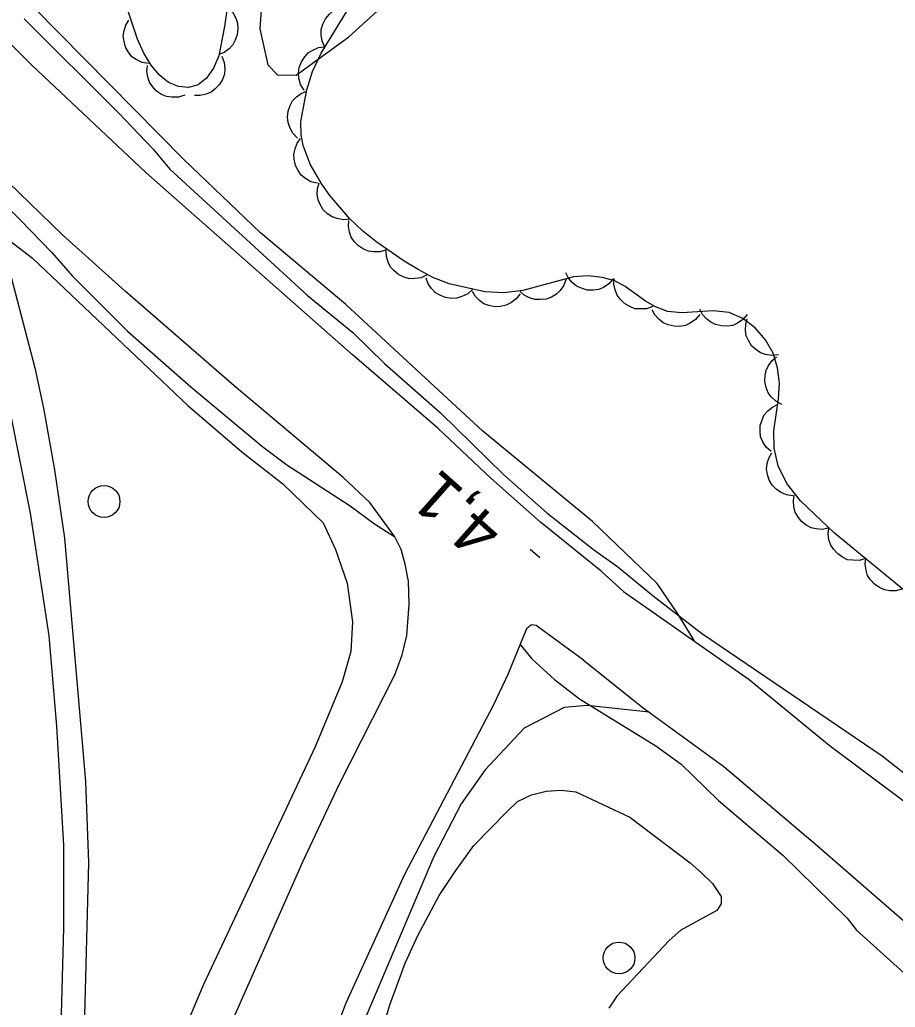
# Model space of a CAD drawing. Extents: x 282461 to 284471, y 5554090 to 5557646.
# Drawn here: x 283375.4 to 283430.5, y 5555114 to 5555176.2 of the extents above; entities that cross this region are included whole.
import ezdxf

# ---------------------------------------------------------------- set-up
doc = ezdxf.new("R2010")
doc.units = 0
for name, color, linetype in [('Niveau 19', 7, 'Continuous'), ('Niveau 2', 7, 'Continuous'), ('Niveau 21', 7, 'Continuous'), ('Niveau 3', 7, 'Continuous'), ('Niveau 36', 7, 'Continuous'), ('Niveau 44', 7, 'Continuous')]:
    doc.layers.add(name, color=color, linetype=linetype)

msp = doc.modelspace()

# ---------------------------------------------------------------- linework, layer by layer
at = {"layer": 'Niveau 19'}
for points in [[(283370.36, 5555166.92), (283371.36, 5555164.45), (283373, 5555159.43), (283374.18, 5555154.64), (283376.09, 5555145.14), (283377.27, 5555137.42), (283377.74, 5555131.73), (283378.18, 5555124.25), (283378.18, 5555119.03), (283378.02, 5555112.82), (283376.74, 5555105.16), (283376.25, 5555101.73), (283375.92, 5555090.41), (283375.9, 5555085.76), (283376.4, 5555081.75)], [(283374.21, 5555162.9), (283374.66, 5555160.88), (283376.37, 5555154.29), (283376.93, 5555151.74), (283377.61, 5555147.86), (283378.24, 5555143.57), (283379.57, 5555128.25), (283379.76, 5555123.16), (283379.48, 5555112.71), (283378.31, 5555105.05), (283377.68, 5555099.12), (283377.71, 5555095.17), (283378.07, 5555088.02)]]:
    msp.add_lwpolyline(points, dxfattribs=at)
at = {"layer": 'Niveau 2'}
for points in [[(283390.8, 5555179.53), (283390.53, 5555175.63), (283391.05, 5555173.35), (283391.65, 5555172.72), (283392.83, 5555172.71), (283396.13, 5555175.12), (283397.92, 5555176.73)], [(283362.93, 5555176.59), (283364.52, 5555174.52), (283369.81, 5555168.94), (283371.98, 5555166.99), (283375.45, 5555163.61), (283377.45, 5555161.54), (283378.74, 5555160.05), (283382.21, 5555156.6), (283386.2, 5555153.1), (283390.72, 5555149.32), (283392.24, 5555148.18), (283396.22, 5555145.61), (283397.75, 5555144.46), (283398.97, 5555143.7)], [(283375.71, 5555176.25), (283381.64, 5555170.34), (283383.82, 5555168.04), (283384.88, 5555166.78), (283393.51, 5555158.86), (283396.38, 5555156.51), (283398.38, 5555154.56), (283401.9, 5555151.46), (283405.9, 5555147.56), (283408.6, 5555145.15), (283411.53, 5555142.86), (283413.06, 5555141.77), (283415.28, 5555139.94), (283418.33, 5555137.59), (283429.69, 5555129.87), (283431.86, 5555128.16)], [(283406.89, 5555136.89), (283407.66, 5555135.98), (283409.07, 5555134.66), (283410.65, 5555133.45), (283415.45, 5555130.49), (283417.04, 5555129.34), (283419.39, 5555127.05), (283423.44, 5555123.61), (283427.49, 5555119.64), (283428.08, 5555118.9), (283432.78, 5555114.65)], [(283398.72, 5555114.19), (283399.68, 5555116.81), (283400.47, 5555118.56), (283401.83, 5555121.07), (283402.86, 5555122.65), (283404.01, 5555124.23), (283406.07, 5555126.34), (283406.76, 5555126.98), (283407.63, 5555127.4), (283408.56, 5555127.64), (283409.49, 5555127.71), (283410.42, 5555127.6), (283413.81, 5555126.01), (283417.62, 5555123.14), (283418.33, 5555122.51), (283419.03, 5555121.82), (283419.57, 5555121.01), (283419.57, 5555120.55), (283419.29, 5555120.14), (283417.03, 5555118.9), (283416.29, 5555118.25), (283413.01, 5555114.74), (283412.5, 5555113.98)], [(283397.57, 5555110.26), (283398.72, 5555114.19)]]:
    msp.add_lwpolyline(points, dxfattribs=at)
at = {"layer": 'Niveau 21'}
for points in [[(283413.42, 5555140.21), (283412.01, 5555141.48), (283408.2, 5555144.57), (283405.09, 5555147.32), (283401.74, 5555150.48), (283396.34, 5555155.12), (283383.37, 5555166.59), (283376.19, 5555173.34), (283369.06, 5555180.44)], [(283359.2, 5555179.16), (283363.15, 5555174.44), (283374.78, 5555162.3), (283376.23, 5555161.19), (283386, 5555151.91), (283389.4, 5555148.99), (283391.98, 5555146.98), (283394.53, 5555144.53), (283395.3, 5555142.86), (283396.04, 5555140.73), (283396.36, 5555138.3), (283396.27, 5555136.44), (283395.71, 5555134.52), (283394.01, 5555130.44), (283387, 5555115.47), (283385.03, 5555110.81)], [(283417.9, 5555137.06), (283416.83, 5555138.81), (283415.53, 5555140.71), (283411.47, 5555144.62), (283404.57, 5555150.31), (283395.94, 5555158.28), (283390.58, 5555162.79), (283385.76, 5555167.39), (283376.35, 5555176.92)], [(283399.03, 5555143.65), (283397.46, 5555145.81), (283395.75, 5555147.41), (283388.92, 5555153.15), (283382.06, 5555159.11), (283378.11, 5555162.65), (283374.7, 5555165.98), (283371.76, 5555168.68), (283364.31, 5555176.45)], [(283388.34, 5555112.12), (283393.23, 5555123.16), (283395.52, 5555128.06), (283399.04, 5555134.97), (283399.49, 5555136.22), (283399.79, 5555137.44), (283399.93, 5555139.38), (283399.9, 5555140.85), (283399.69, 5555141.92), (283399.42, 5555142.85), (283399.03, 5555143.65)], [(283413.42, 5555140.21), (283421.33, 5555134.67), (283426.37, 5555130.54), (283431.1, 5555126.98), (283442.51, 5555117.98), (283465.73, 5555100.21), (283486.01, 5555084.44), (283495.36, 5555077.69), (283502.3, 5555072.3), (283508.75, 5555067.43), (283523.36, 5555057.48), (283536.74, 5555048.04), (283543.91, 5555042.83), (283565.1, 5555029.01), (283588.76, 5555014.39), (283602.76, 5555005.89), (283612.36, 5554999.72), (283619.33, 5554995.38), (283626, 5554991.56)], [(283410.9, 5555135.88), (283407.92, 5555138.06), (283407.63, 5555138.12), (283407.32, 5555137.85), (283406.14, 5555134.98), (283405.21, 5555133.03), (283399.63, 5555122.39), (283395.95, 5555114.3), (283394.65, 5555110.87), (283392.05, 5555104.66), (283390.7, 5555101.02), (283388.22, 5555093.62), (283384.73, 5555082.45), (283383.27, 5555076.58), (283382.3, 5555072.11), (283381.46, 5555067.52), (283379.09, 5555052.43), (283378.12, 5555045.72), (283377.19, 5555040.46), (283376.32, 5555034.28), (283374.42, 5555022.49), (283371.31, 5555005.44), (283370.34, 5554999.54), (283367.21, 5554983.71)], [(283410.9, 5555135.88), (283414.66, 5555132.88), (283419.73, 5555129.2), (283425.48, 5555124.33), (283433.79, 5555117.1)], [(283415.03, 5555132.61), (283411.14, 5555133.03), (283409.68, 5555132.9), (283407.16, 5555131.61), (283404.72, 5555128.99), (283403.2, 5555126.84), (283401.49, 5555123.52), (283394.39, 5555106.81), (283388.53, 5555090.97), (283385.87, 5555081.2), (283384.55, 5555075.04), (283381.43, 5555057.48), (283380.03, 5555046.39), (283378.78, 5555039.07), (283377.32, 5555028.38), (283374.08, 5555007.88), (283370.27, 5554987.83)]]:
    msp.add_lwpolyline(points, dxfattribs=at)
at = {"layer": 'Niveau 3'}
msp.add_line((283408.15, 5555142.33), (283407.55, 5555142.86), dxfattribs=at)
at = {"layer": 'Niveau 36'}
for centre in [(283380.736, 5555145.873), (283413.142, 5555117.145)]:
    msp.add_circle(centre, 1, dxfattribs=at)
at = {"layer": 'Niveau 44'}
for points in [[(283389.15, 5555181.64), (283388.31, 5555175.77), (283387.95, 5555173.92), (283387.62, 5555173.14), (283387.18, 5555172.51), (283386.65, 5555172.09), (283386.05, 5555171.93), (283385.42, 5555172), (283384.8, 5555172.25), (283384.21, 5555172.72), (283383.69, 5555173.34), (283383.24, 5555174.1), (283382.84, 5555174.98), (283381.58, 5555178.76)], [(283394.94, 5555165.14), (283394.43, 5555165.84), (283393.71, 5555167.1), (283393.27, 5555168.27), (283393.13, 5555168.95), (283393.11, 5555169.8), (283393.49, 5555171.78), (283393.86, 5555172.94), (283394.39, 5555174.09), (283397.36, 5555178.93)], [(283388.54, 5555176.94), (283388.83, 5555176.65), (283389.03, 5555176.29), (283389.14, 5555175.98), (283389.16, 5555175.63), (283389.12, 5555175.26), (283388.99, 5555174.9), (283388.84, 5555174.61), (283388.6, 5555174.36), (283388.3, 5555174.14), (283387.96, 5555174)], [(283394.62, 5555174.47), (283394.45, 5555174.85), (283394.4, 5555175.25), (283394.4, 5555175.58), (283394.5, 5555175.92), (283394.66, 5555176.25), (283394.92, 5555176.54), (283395.16, 5555176.76), (283395.48, 5555176.91), (283395.83, 5555177.01), (283396.19, 5555177.03)], [(283383.54, 5555173.44), (283383.13, 5555173.51), (283382.76, 5555173.69), (283382.49, 5555173.87), (283382.27, 5555174.15), (283382.09, 5555174.47), (283381.99, 5555174.84), (283381.94, 5555175.16), (283381.99, 5555175.51), (283382.11, 5555175.86), (283382.3, 5555176.17)], [(283393.32, 5555171.77), (283393.1, 5555172.12), (283393, 5555172.52), (283392.96, 5555172.85), (283393.02, 5555173.19), (283393.15, 5555173.54), (283393.37, 5555173.86), (283393.58, 5555174.11), (283393.88, 5555174.29), (283394.22, 5555174.44), (283394.58, 5555174.49)], [(283388.15, 5555173.9), (283388.3, 5555173.51), (283388.33, 5555173.1), (283388.31, 5555172.77), (283388.19, 5555172.44), (283388, 5555172.12), (283387.73, 5555171.85), (283387.48, 5555171.64), (283387.15, 5555171.51), (283386.79, 5555171.43), (283386.43, 5555171.43)], [(283385.81, 5555171.45), (283385.41, 5555171.32), (283385, 5555171.32), (283384.67, 5555171.36), (283384.35, 5555171.5), (283384.04, 5555171.71), (283383.79, 5555171.99), (283383.59, 5555172.26), (283383.48, 5555172.59), (283383.43, 5555172.96), (283383.46, 5555173.32)], [(283392.91, 5555168.75), (283392.61, 5555169.05), (283392.42, 5555169.41), (283392.31, 5555169.72), (283392.28, 5555170.07), (283392.32, 5555170.44), (283392.45, 5555170.8), (283392.6, 5555171.09), (283392.85, 5555171.34), (283393.14, 5555171.56), (283393.48, 5555171.71)], [(283394.16, 5555165.91), (283393.75, 5555166), (283393.4, 5555166.21), (283393.14, 5555166.41), (283392.94, 5555166.7), (283392.78, 5555167.03), (283392.7, 5555167.41), (283392.67, 5555167.74), (283392.75, 5555168.08), (283392.89, 5555168.42), (283393.1, 5555168.72)], [(283396.22, 5555163.65), (283395.8, 5555163.6), (283395.4, 5555163.68), (283395.09, 5555163.78), (283394.8, 5555163.98), (283394.53, 5555164.24), (283394.33, 5555164.57), (283394.2, 5555164.86), (283394.15, 5555165.21), (283394.17, 5555165.58), (283394.26, 5555165.93)], [(283432.43, 5555139.19), (283426.7, 5555143.89), (283424.55, 5555145.92), (283423.7, 5555147), (283423.15, 5555148.11), (283422.9, 5555149.24), (283422.89, 5555150.32), (283423.17, 5555152.34), (283423.23, 5555153.32), (283423.12, 5555154.28), (283422.84, 5555155.21), (283422.36, 5555156.04), (283421.7, 5555156.8), (283420.94, 5555157.4), (283420.06, 5555157.77), (283419.06, 5555157.88), (283417.09, 5555157.75), (283416.18, 5555157.84), (283415.43, 5555158.13), (283414.8, 5555158.49), (283413.53, 5555159.41), (283412.87, 5555159.77), (283412.07, 5555159.97), (283411.2, 5555160.08), (283410.28, 5555160.01), (283407.09, 5555159.15), (283405.9, 5555159), (283404.69, 5555159.06), (283402.45, 5555159.58), (283401.43, 5555159.98), (283400.51, 5555160.47), (283399.62, 5555160.99), (283397.84, 5555162.24), (283396.99, 5555162.9), (283396.21, 5555163.66), (283394.94, 5555165.14)], [(283398.51, 5555161.72), (283398.11, 5555161.59), (283397.71, 5555161.58), (283397.38, 5555161.62), (283397.05, 5555161.75), (283396.74, 5555161.96), (283396.48, 5555162.24), (283396.29, 5555162.5), (283396.18, 5555162.83), (283396.12, 5555163.2), (283396.14, 5555163.56)], [(283401.07, 5555160.14), (283400.69, 5555159.96), (283400.29, 5555159.9), (283399.96, 5555159.89), (283399.62, 5555159.99), (283399.29, 5555160.15), (283398.99, 5555160.39), (283398.76, 5555160.63), (283398.61, 5555160.94), (283398.5, 5555161.3), (283398.48, 5555161.66)], [(283403.93, 5555159.24), (283403.62, 5555158.95), (283403.25, 5555158.77), (283402.94, 5555158.67), (283402.59, 5555158.66), (283402.22, 5555158.71), (283401.87, 5555158.86), (283401.58, 5555159.02), (283401.34, 5555159.27), (283401.13, 5555159.58), (283401, 5555159.92)], [(283409.81, 5555159.88), (283409.67, 5555159.49), (283409.43, 5555159.16), (283409.21, 5555158.92), (283408.9, 5555158.74), (283408.55, 5555158.61), (283408.17, 5555158.58), (283407.84, 5555158.58), (283407.51, 5555158.69), (283407.18, 5555158.87), (283406.91, 5555159.1)], [(283412.78, 5555159.88), (283412.5, 5555159.57), (283412.16, 5555159.35), (283411.86, 5555159.22), (283411.51, 5555159.17), (283411.14, 5555159.18), (283410.77, 5555159.29), (283410.47, 5555159.42), (283410.2, 5555159.65), (283409.96, 5555159.94), (283409.8, 5555160.26)], [(283415.27, 5555158.15), (283414.87, 5555158.01), (283414.47, 5555157.99), (283414.14, 5555158.01), (283413.81, 5555158.14), (283413.49, 5555158.33), (283413.22, 5555158.6), (283413.02, 5555158.86), (283412.89, 5555159.19), (283412.82, 5555159.55), (283412.83, 5555159.91)], [(283406.91, 5555158.95), (283406.66, 5555158.62), (283406.33, 5555158.38), (283406.04, 5555158.22), (283405.69, 5555158.14), (283405.32, 5555158.13), (283404.95, 5555158.21), (283404.64, 5555158.32), (283404.35, 5555158.53), (283404.09, 5555158.79), (283403.91, 5555159.1)], [(283418.22, 5555157.64), (283417.95, 5555157.32), (283417.61, 5555157.09), (283417.32, 5555156.95), (283416.97, 5555156.89), (283416.6, 5555156.9), (283416.23, 5555157), (283415.92, 5555157.12), (283415.65, 5555157.34), (283415.4, 5555157.62), (283415.23, 5555157.93)], [(283421.21, 5555157.64), (283420.94, 5555157.32), (283420.6, 5555157.1), (283420.3, 5555156.96), (283419.95, 5555156.91), (283419.58, 5555156.92), (283419.21, 5555157.02), (283418.91, 5555157.15), (283418.64, 5555157.37), (283418.4, 5555157.65), (283418.23, 5555157.97)], [(283423.17, 5555155.11), (283422.75, 5555155.06), (283422.35, 5555155.13), (283422.04, 5555155.23), (283421.75, 5555155.43), (283421.48, 5555155.68), (283421.28, 5555156.01), (283421.14, 5555156.31), (283421.1, 5555156.66), (283421.11, 5555157.03), (283421.2, 5555157.38)], [(283423.38, 5555151.98), (283423.01, 5555152.18), (283422.72, 5555152.46), (283422.52, 5555152.72), (283422.39, 5555153.05), (283422.32, 5555153.42), (283422.34, 5555153.8), (283422.39, 5555154.12), (283422.55, 5555154.44), (283422.77, 5555154.74), (283423.04, 5555154.97)], [(283422.71, 5555149.01), (283422.4, 5555149.29), (283422.19, 5555149.63), (283422.05, 5555149.94), (283422.01, 5555150.29), (283422.03, 5555150.66), (283422.15, 5555151.02), (283422.28, 5555151.32), (283422.51, 5555151.59), (283422.8, 5555151.82), (283423.12, 5555151.98)], [(283424.08, 5555146.23), (283423.67, 5555146.29), (283423.3, 5555146.46), (283423.02, 5555146.64), (283422.78, 5555146.9), (283422.59, 5555147.22), (283422.48, 5555147.58), (283422.42, 5555147.91), (283422.46, 5555148.26), (283422.57, 5555148.61), (283422.75, 5555148.93)], [(283426.36, 5555144.21), (283425.95, 5555144.12), (283425.54, 5555144.15), (283425.22, 5555144.22), (283424.91, 5555144.39), (283424.62, 5555144.62), (283424.39, 5555144.93), (283424.22, 5555145.21), (283424.14, 5555145.55), (283424.11, 5555145.92), (283424.17, 5555146.28)], [(283428.66, 5555142.28), (283428.26, 5555142.16), (283427.85, 5555142.17), (283427.52, 5555142.21), (283427.2, 5555142.36), (283426.9, 5555142.57), (283426.65, 5555142.86), (283426.46, 5555143.12), (283426.35, 5555143.46), (283426.3, 5555143.83), (283426.34, 5555144.19)], [(283430.98, 5555140.38), (283430.58, 5555140.26), (283430.17, 5555140.26), (283429.85, 5555140.31), (283429.53, 5555140.45), (283429.22, 5555140.66), (283428.97, 5555140.95), (283428.78, 5555141.22), (283428.68, 5555141.56), (283428.63, 5555141.92), (283428.66, 5555142.28)]]:
    msp.add_lwpolyline(points, dxfattribs=at)

# ---------------------------------------------------------------- texts
at = {"layer": 'Niveau 3'}
msp.add_text('4,1  ', height=3, rotation=138.30998, dxfattribs=at).set_placement((283406.02, 5555144.27))

doc.saveas('drawing.dxf')
